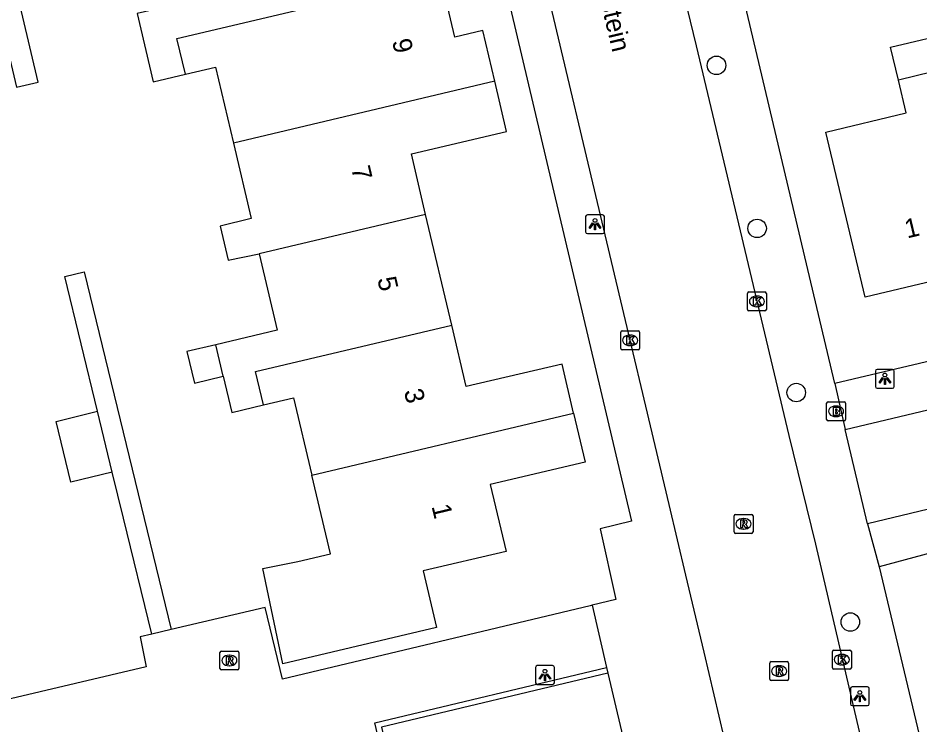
# Model space of a CAD drawing. Extents: x 158038 to 159242, y 380133 to 381214.
# Drawn here: x 158941.42 to 158989.13, y 380794.95 to 380832.37 of the extents above; entities that cross this region are included whole.
import ezdxf

# ---------------------------------------------------------------- set-up
doc = ezdxf.new("R2010")
doc.units = 0
for name, color, linetype in [('IMGEO_Boom', 7, 'Continuous'), ('IMGEO_Brandkraan', 7, 'Continuous'), ('IMGEO_Kolk', 7, 'Continuous'), ('IMGEO_Lichtpunt', 7, 'Continuous'), ('IMGEO_Muur', 7, 'Continuous'), ('IMGEO_Openbare_ruimte_label', 7, 'Continuous'), ('IMGEO_Pand', 7, 'Continuous'), ('IMGEO_Pand_nummerreeks', 7, 'Continuous'), ('IMGEO_Rijbaan_lokaal_open', 7, 'Continuous'), ('IMGEO_Rioolput', 7, 'Continuous'), ('IMGEO_Voetpad_open', 7, 'Continuous')]:
    doc.layers.add(name, color=color, linetype=linetype)

msp = doc.modelspace()

# ---------------------------------------------------------------- linework, layer by layer
at = {"layer": 'IMGEO_Boom'}
for centre in [(158978.365, 380829.861), (158980.516, 380821.234), (158982.583, 380812.547), (158985.445, 380800.402)]:
    msp.add_circle(centre, 0.489, dxfattribs=at)
at = {"layer": 'IMGEO_Brandkraan'}
for p, q in [((158984.19, 380811.127), (158984.19, 380811.979)), ((158984.265, 380812.053), (158985.117, 380812.053)), ((158984.678, 380811.833), (158984.703, 380811.833)), ((158985.191, 380811.979), (158985.191, 380811.127)), ((158984.701, 380811.273), (158984.676, 380811.273)), ((158985.117, 380811.053), (158984.265, 380811.053))]:
    msp.add_line(p, q, dxfattribs=at)
for points in [[(158984.19, 380811.127), (158984.19, 380811.979)], [(158984.265, 380812.053), (158985.117, 380812.053)], [(158984.538, 380811.753), (158984.538, 380811.353), (158984.751, 380811.353)], [(158984.769, 380811.753), (158984.538, 380811.753)], [(158985.191, 380811.979), (158985.191, 380811.127)], [(158984.717, 380811.672), (158984.663, 380811.672), (158984.663, 380811.596)], [(158984.663, 380811.596), (158984.716, 380811.596)], [(158984.725, 380811.52), (158984.663, 380811.52), (158984.663, 380811.439)], [(158984.663, 380811.439), (158984.725, 380811.439)], [(158985.117, 380811.053), (158984.265, 380811.053)]]:
    msp.add_lwpolyline(points, dxfattribs=at)
for centre, radius, start, end in [((158984.267, 380811.977), 0.0765, 91.552, 178.448), ((158984.267, 380811.977), 0.0765, 91.552, 178.448), ((158984.773, 380811.608), 0.145, 59.4692, 91.5367), ((158984.798, 380811.655), 0.0922, 285.5137, 58.1501), ((158985.115, 380811.977), 0.0765, 1.552, 88.448), ((158985.115, 380811.977), 0.0765, 1.552, 88.448), ((158984.718, 380811.634), 0.0379, 267.8285, 90.9355), ((158984.726, 380811.479), 0.0404, 269.8759, 90.5077), ((158984.757, 380811.604), 0.251, 268.6676, 293.5347), ((158984.803, 380811.463), 0.105, 301.3115, 78.989), ((158984.267, 380811.129), 0.0765, 181.552, 268.448), ((158984.267, 380811.129), 0.0765, 181.552, 268.448), ((158985.115, 380811.129), 0.0765, 271.552, 358.448), ((158985.115, 380811.129), 0.0765, 271.552, 358.448)]:
    msp.add_arc(centre, radius, start, end, dxfattribs=at)
for centre, major_axis, ratio, start_param, end_param in [((158984.677, 380811.553), (-0.387, 0.002), 0.722429, 4.712389, 7.853982), ((158984.702, 380811.553), (-0.39, 0.002), 0.717154, 1.570796, 4.712389)]:
    msp.add_ellipse(centre, major_axis=major_axis, ratio=ratio, start_param=start_param, end_param=end_param, dxfattribs=at)
at = {"layer": 'IMGEO_Kolk'}
for p, q in [((158980.004, 380816.945), (158980.004, 380817.797)), ((158980.079, 380817.871), (158980.931, 380817.871)), ((158980.492, 380817.651), (158980.517, 380817.651)), ((158981.005, 380817.797), (158981.005, 380816.945)), ((158980.515, 380817.091), (158980.49, 380817.091)), ((158980.931, 380816.871), (158980.079, 380816.871)), ((158973.297, 380814.884), (158973.297, 380815.736)), ((158973.372, 380815.81), (158974.224, 380815.81)), ((158973.785, 380815.59), (158973.81, 380815.59)), ((158974.298, 380815.736), (158974.298, 380814.884)), ((158973.808, 380815.03), (158973.783, 380815.03)), ((158974.224, 380814.81), (158973.372, 380814.81)), ((158984.499, 380797.986), (158984.499, 380798.838)), ((158984.574, 380798.912), (158985.426, 380798.912)), ((158985.5, 380798.838), (158985.5, 380797.986)), ((158984.987, 380798.692), (158985.012, 380798.692)), ((158985.426, 380797.912), (158984.574, 380797.912)), ((158985.01, 380798.132), (158984.985, 380798.132))]:
    msp.add_line(p, q, dxfattribs=at)
for points in [[(158980.004, 380816.945), (158980.004, 380817.797)], [(158980.079, 380817.871), (158980.931, 380817.871)], [(158980.325, 380817.571), (158980.448, 380817.571), (158980.448, 380817.42), (158980.578, 380817.571), (158980.742, 380817.571), (158980.596, 380817.42), (158980.749, 380817.171), (158980.597, 380817.171), (158980.512, 380817.335), (158980.448, 380817.268), (158980.448, 380817.171), (158980.325, 380817.171), (158980.325, 380817.571)], [(158981.005, 380817.797), (158981.005, 380816.945)], [(158980.931, 380816.871), (158980.079, 380816.871)], [(158973.297, 380814.884), (158973.297, 380815.736)], [(158973.372, 380815.81), (158974.224, 380815.81)], [(158973.618, 380815.51), (158973.741, 380815.51), (158973.741, 380815.359), (158973.871, 380815.51), (158974.035, 380815.51), (158973.889, 380815.359), (158974.042, 380815.11), (158973.89, 380815.11), (158973.805, 380815.274), (158973.741, 380815.207), (158973.741, 380815.11), (158973.618, 380815.11), (158973.618, 380815.51)], [(158974.298, 380815.736), (158974.298, 380814.884)], [(158974.224, 380814.81), (158973.372, 380814.81)], [(158984.499, 380797.986), (158984.499, 380798.838)], [(158984.574, 380798.912), (158985.426, 380798.912)], [(158985.5, 380798.838), (158985.5, 380797.986)], [(158984.82, 380798.612), (158984.943, 380798.612), (158984.943, 380798.461), (158985.073, 380798.612), (158985.237, 380798.612), (158985.091, 380798.461), (158985.244, 380798.212), (158985.092, 380798.212), (158985.007, 380798.376), (158984.943, 380798.309), (158984.943, 380798.212), (158984.82, 380798.212), (158984.82, 380798.612)], [(158985.426, 380797.912), (158984.574, 380797.912)]]:
    msp.add_lwpolyline(points, dxfattribs=at)
for centre, start, end in [((158980.081, 380817.795), 91.552, 178.448), ((158980.081, 380817.795), 91.552, 178.448), ((158980.929, 380817.795), 1.552, 88.448), ((158980.929, 380817.795), 1.552, 88.448), ((158980.081, 380816.947), 181.552, 268.448), ((158980.081, 380816.947), 181.552, 268.448), ((158980.929, 380816.947), 271.552, 358.448), ((158980.929, 380816.947), 271.552, 358.448), ((158973.374, 380815.734), 91.552, 178.448), ((158973.374, 380815.734), 91.552, 178.448), ((158974.222, 380815.734), 1.552, 88.448), ((158974.222, 380815.734), 1.552, 88.448), ((158973.374, 380814.886), 181.552, 268.448), ((158973.374, 380814.886), 181.552, 268.448), ((158974.222, 380814.886), 271.552, 358.448), ((158974.222, 380814.886), 271.552, 358.448), ((158984.576, 380798.836), 91.552, 178.448), ((158984.576, 380798.836), 91.552, 178.448), ((158985.424, 380798.836), 1.552, 88.448), ((158985.424, 380798.836), 1.552, 88.448), ((158984.576, 380797.988), 181.552, 268.448), ((158984.576, 380797.988), 181.552, 268.448), ((158985.424, 380797.988), 271.552, 358.448), ((158985.424, 380797.988), 271.552, 358.448)]:
    msp.add_arc(centre, 0.0765, start, end, dxfattribs=at)
for centre, major_axis, ratio, start_param, end_param in [((158980.491, 380817.371), (-0.387, 0.002), 0.722429, 4.712389, 7.853982), ((158980.516, 380817.371), (-0.39, 0.002), 0.717154, 1.570796, 4.712389), ((158973.784, 380815.31), (-0.387, 0.002), 0.722429, 4.712389, 7.853982), ((158973.809, 380815.31), (-0.39, 0.002), 0.717154, 1.570796, 4.712389), ((158984.986, 380798.412), (-0.387, 0.002), 0.722429, 4.712389, 7.853982), ((158985.011, 380798.412), (-0.39, 0.002), 0.717154, 1.570796, 4.712389)]:
    msp.add_ellipse(centre, major_axis=major_axis, ratio=ratio, start_param=start_param, end_param=end_param, dxfattribs=at)
at = {"layer": 'IMGEO_Lichtpunt'}
for p, q in [((158971.44, 380821.858), (158971.44, 380821.051)), ((158971.44, 380821.858), (158971.44, 380821.051)), ((158972.342, 380821.953), (158971.534, 380821.953)), ((158972.342, 380821.953), (158971.534, 380821.953)), ((158972.436, 380821.051), (158972.436, 380821.858)), ((158972.436, 380821.051), (158972.436, 380821.858)), ((158971.534, 380820.957), (158972.342, 380820.957)), ((158971.534, 380820.957), (158972.342, 380820.957)), ((158986.776, 380813.675), (158986.776, 380812.868)), ((158986.776, 380813.675), (158986.776, 380812.868)), ((158987.678, 380813.77), (158986.87, 380813.77)), ((158987.678, 380813.77), (158986.87, 380813.77)), ((158987.772, 380812.868), (158987.772, 380813.675)), ((158987.772, 380812.868), (158987.772, 380813.675)), ((158986.87, 380812.774), (158987.678, 380812.774)), ((158986.87, 380812.774), (158987.678, 380812.774)), ((158968.792, 380797.999), (158968.792, 380797.192)), ((158968.792, 380797.999), (158968.792, 380797.192)), ((158969.694, 380798.094), (158968.886, 380798.094)), ((158969.694, 380798.094), (158968.886, 380798.094)), ((158969.788, 380797.192), (158969.788, 380797.999)), ((158969.788, 380797.192), (158969.788, 380797.999)), ((158968.886, 380797.098), (158969.694, 380797.098)), ((158968.886, 380797.098), (158969.694, 380797.098)), ((158986.352, 380796.974), (158985.544, 380796.974)), ((158986.352, 380796.974), (158985.544, 380796.974)), ((158985.45, 380796.879), (158985.45, 380796.072)), ((158985.45, 380796.879), (158985.45, 380796.072)), ((158986.446, 380796.072), (158986.446, 380796.879)), ((158986.446, 380796.072), (158986.446, 380796.879)), ((158985.544, 380795.978), (158986.352, 380795.978)), ((158985.544, 380795.978), (158986.352, 380795.978))]:
    msp.add_line(p, q, dxfattribs=at)
for points in [[(158971.814, 380821.522), (158971.853, 380821.494), (158971.665, 380821.232), (158971.627, 380821.259), (158971.814, 380821.522)], [(158971.916, 380821.474), (158971.963, 380821.474), (158971.963, 380821.152), (158971.916, 380821.152), (158971.916, 380821.474)], [(158972.026, 380821.494), (158972.064, 380821.521), (158972.251, 380821.259), (158972.212, 380821.231), (158972.026, 380821.494)], [(158987.15, 380813.339), (158987.189, 380813.311), (158987.001, 380813.049), (158986.963, 380813.076), (158987.15, 380813.339)], [(158987.252, 380813.291), (158987.299, 380813.291), (158987.299, 380812.969), (158987.252, 380812.969), (158987.252, 380813.291)], [(158987.362, 380813.311), (158987.4, 380813.338), (158987.587, 380813.076), (158987.548, 380813.048), (158987.362, 380813.311)], [(158969.166, 380797.663), (158969.205, 380797.635), (158969.017, 380797.373), (158968.979, 380797.4), (158969.166, 380797.663)], [(158969.268, 380797.615), (158969.315, 380797.615), (158969.315, 380797.293), (158969.268, 380797.293), (158969.268, 380797.615)], [(158969.378, 380797.635), (158969.416, 380797.662), (158969.603, 380797.4), (158969.564, 380797.372), (158969.378, 380797.635)], [(158985.824, 380796.543), (158985.863, 380796.515), (158985.675, 380796.253), (158985.637, 380796.28), (158985.824, 380796.543)], [(158985.926, 380796.495), (158985.973, 380796.495), (158985.973, 380796.173), (158985.926, 380796.173), (158985.926, 380796.495)], [(158986.036, 380796.515), (158986.074, 380796.542), (158986.261, 380796.28), (158986.222, 380796.252), (158986.036, 380796.515)]]:
    msp.add_lwpolyline(points, dxfattribs=at)
for centre in [(158971.939, 380821.656), (158987.275, 380813.473), (158969.291, 380797.797), (158985.949, 380796.677)]:
    msp.add_circle(centre, 0.0994, dxfattribs=at)
for centre, start, end in [((158971.534, 380821.858), 90, 180), ((158971.534, 380821.858), 90, 180), ((158972.342, 380821.858), 0, 90), ((158972.342, 380821.858), 0, 90), ((158971.534, 380821.051), 180, 270), ((158971.534, 380821.051), 180, 270), ((158972.342, 380821.051), 270, 0), ((158972.342, 380821.051), 270, 360), ((158986.87, 380813.675), 90, 180), ((158986.87, 380813.675), 90, 180), ((158987.678, 380813.675), 0, 90), ((158987.678, 380813.675), 0, 90), ((158986.87, 380812.868), 180, 270), ((158986.87, 380812.868), 180, 270), ((158987.678, 380812.868), 270, 0), ((158987.678, 380812.868), 270, 360), ((158968.886, 380797.999), 90, 180), ((158968.886, 380797.999), 90, 180), ((158969.694, 380797.999), 0, 90), ((158969.694, 380797.999), 0, 90), ((158968.886, 380797.192), 180, 270), ((158968.886, 380797.192), 180, 270), ((158969.694, 380797.192), 270, 0), ((158969.694, 380797.192), 270, 360), ((158985.544, 380796.879), 90, 180), ((158985.544, 380796.879), 90, 180), ((158986.352, 380796.879), 0, 90), ((158986.352, 380796.879), 0, 90), ((158985.544, 380796.072), 180, 270), ((158985.544, 380796.072), 180, 270), ((158986.352, 380796.072), 270, 0), ((158986.352, 380796.072), 270, 360)]:
    msp.add_arc(centre, 0.0946, start, end, dxfattribs=at)
at = {"layer": 'IMGEO_Muur'}
for points in [[(158961.233, 380791.092), (158960.285, 380795.07), (158972.549, 380797.994)], [(158972.549, 380797.994), (158972.621, 380797.69)], [(158972.621, 380797.69), (158960.647, 380794.835), (158961.523, 380791.161)]]:
    msp.add_lwpolyline(points, dxfattribs=at)
at = {"layer": 'IMGEO_Pand'}
for points in [[(158949.969, 380837.556), (158950.003, 380837.411), (158950.217, 380836.502), (158950.955, 380833.37), (158947.714, 380832.606), (158948.567, 380828.989), (158950.272, 380829.391)], [(158950.272, 380829.391), (158949.823, 380831.28), (158963.76, 380834.589)], [(158966.636, 380829.032), (158966.006, 380831.701), (158964.517, 380831.35), (158963.76, 380834.589)], [(158987.989, 380829.085), (158987.573, 380830.823), (158991.154, 380831.68), (158991.981, 380828.226), (158995.99, 380829.185)], [(158950.272, 380829.391), (158951.868, 380829.767), (158952.815, 380825.75)], [(158992.645, 380817.554), (158989.799, 380829.516), (158987.989, 380829.085)], [(158966.636, 380829.032), (158952.815, 380825.75)], [(158962.98, 380821.976), (158962.226, 380825.176), (158967.265, 380826.365), (158966.636, 380829.032)], [(158992.645, 380817.554), (158990.515, 380817.044), (158990.161, 380818.525), (158986.239, 380817.586), (158984.147, 380826.327), (158988.405, 380827.346), (158987.989, 380829.085)], [(158952.815, 380825.75), (158953.758, 380821.75), (158952.103, 380821.36), (158952.528, 380819.556), (158954.175, 380819.885)], [(158962.98, 380821.976), (158954.175, 380819.885)], [(158964.362, 380816.116), (158962.98, 380821.976)], [(158954.175, 380819.885), (158955.128, 380815.843), (158951.875, 380815.076)], [(158954.405, 380811.888), (158953.986, 380813.652), (158964.362, 380816.116)], [(158970.808, 380811.458), (158970.196, 380814.053), (158965.13, 380812.859), (158964.362, 380816.116)], [(158951.875, 380815.076), (158950.354, 380814.718), (158950.748, 380813.052), (158952.268, 380813.41)], [(158952.268, 380813.41), (158951.875, 380815.076)], [(158952.268, 380813.41), (158952.721, 380811.491), (158954.405, 380811.888)], [(158954.405, 380811.888), (158955.994, 380812.263), (158956.959, 380808.169)], [(158946.403, 380808.34), (158944.208, 380807.806), (158943.426, 380811.019), (158945.621, 380811.553)], [(158946.403, 380808.34), (158945.621, 380811.553)], [(158970.808, 380811.458), (158971.42, 380808.862), (158966.399, 380807.678), (158967.233, 380804.14), (158962.844, 380803.105), (158963.551, 380800.108), (158955.424, 380798.192), (158954.359, 380803.232), (158956.219, 380803.6), (158957.941, 380804.005), (158956.959, 380808.169)], [(158956.959, 380808.169), (158970.808, 380811.458)]]:
    msp.add_lwpolyline(points, dxfattribs=at)
at = {"layer": 'IMGEO_Rijbaan_lokaal_open'}
for points in [[(158972.996, 380848.953), (158975.231, 380839.527), (158976.112, 380835.81), (158976.361, 380834.761), (158977.283, 380830.892), (158982.196, 380810.267), (158983.603, 380804.517), (158987.383, 380788.323)], [(158980.567, 380786.712), (158978.777, 380794.288), (158977.707, 380798.806), (158976.744, 380802.874), (158975.857, 380806.621), (158969.267, 380834.448), (158966.187, 380847.324)], [(158985.175, 380810.592), (159000, 380814.112), (159014.56, 380817.568), (159035.495, 380822.448)], [(159012.95, 380811.984), (159000, 380808.879), (158986.357, 380805.607)], [(158986.357, 380805.607), (158985.175, 380810.592)], [(158972.621, 380797.69), (158973.685, 380793.135)]]:
    msp.add_lwpolyline(points, dxfattribs=at)
at = {"layer": 'IMGEO_Rioolput'}
for p, q in [((158979.296, 380805.17), (158979.296, 380806.022)), ((158979.371, 380806.096), (158980.223, 380806.096)), ((158980.297, 380806.022), (158980.297, 380805.17)), ((158979.784, 380805.876), (158979.809, 380805.876)), ((158980.223, 380805.096), (158979.371, 380805.096)), ((158979.807, 380805.316), (158979.782, 380805.316)), ((158952.097, 380797.942), (158952.097, 380798.794)), ((158952.172, 380798.868), (158953.024, 380798.868)), ((158953.098, 380798.794), (158953.098, 380797.942)), ((158952.585, 380798.648), (158952.61, 380798.648)), ((158953.024, 380797.868), (158952.172, 380797.868)), ((158952.608, 380798.088), (158952.583, 380798.088)), ((158981.18, 380797.381), (158981.18, 380798.233)), ((158981.255, 380798.307), (158982.107, 380798.307)), ((158981.668, 380798.087), (158981.693, 380798.087)), ((158982.181, 380798.233), (158982.181, 380797.381)), ((158981.691, 380797.527), (158981.666, 380797.527)), ((158982.107, 380797.307), (158981.255, 380797.307))]:
    msp.add_line(p, q, dxfattribs=at)
for points in [[(158979.296, 380805.17), (158979.296, 380806.022)], [(158979.371, 380806.096), (158980.223, 380806.096)], [(158980.297, 380806.022), (158980.297, 380805.17)], [(158979.885, 380805.794), (158979.633, 380805.796), (158979.633, 380805.396)], [(158979.633, 380805.396), (158979.757, 380805.396), (158979.757, 380805.558), (158979.768, 380805.558)], [(158979.811, 380805.715), (158979.757, 380805.715), (158979.757, 380805.634)], [(158979.757, 380805.634), (158979.809, 380805.634)], [(158979.815, 380805.529), (158979.886, 380805.396), (158980.026, 380805.396), (158979.961, 380805.522)], [(158980.223, 380805.096), (158979.371, 380805.096)], [(158952.097, 380797.942), (158952.097, 380798.794)], [(158952.172, 380798.868), (158953.024, 380798.868)], [(158953.098, 380798.794), (158953.098, 380797.942)], [(158952.686, 380798.566), (158952.434, 380798.568), (158952.434, 380798.168)], [(158952.434, 380798.168), (158952.558, 380798.168), (158952.558, 380798.33), (158952.569, 380798.33)], [(158952.612, 380798.487), (158952.558, 380798.487), (158952.558, 380798.406)], [(158952.558, 380798.406), (158952.61, 380798.406)], [(158953.024, 380797.868), (158952.172, 380797.868)], [(158952.616, 380798.301), (158952.687, 380798.168), (158952.827, 380798.168), (158952.762, 380798.294)], [(158981.18, 380797.381), (158981.18, 380798.233)], [(158981.255, 380798.307), (158982.107, 380798.307)], [(158981.769, 380798.005), (158981.517, 380798.007), (158981.517, 380797.607)], [(158981.695, 380797.926), (158981.641, 380797.926), (158981.641, 380797.845)], [(158981.641, 380797.845), (158981.693, 380797.845)], [(158982.181, 380798.233), (158982.181, 380797.381)], [(158981.517, 380797.607), (158981.641, 380797.607), (158981.641, 380797.769), (158981.652, 380797.769)], [(158981.699, 380797.74), (158981.77, 380797.607), (158981.91, 380797.607), (158981.845, 380797.733)], [(158982.107, 380797.307), (158981.255, 380797.307)]]:
    msp.add_lwpolyline(points, dxfattribs=at)
for centre, radius, start, end in [((158979.373, 380806.02), 0.0765, 91.552, 178.448), ((158979.373, 380806.02), 0.0765, 91.552, 178.448), ((158980.221, 380806.02), 0.0765, 1.552, 88.448), ((158980.221, 380806.02), 0.0765, 1.552, 88.448), ((158979.767, 380805.505), 0.0533, 26.0293, 88.6989), ((158979.793, 380805.823), 0.19, 274.7715, 282.9687), ((158979.817, 380805.619), 0.0964, 77.0061, 93.1865), ((158979.831, 380805.676), 0.0378, 276.6634, 79.6772), ((158979.884, 380805.684), 0.109, 350.3612, 89.416), ((158979.882, 380805.684), 0.112, 277.5842, 350.9817), ((158979.866, 380805.469), 0.108, 29.5134, 73.7905), ((158979.373, 380805.172), 0.0765, 181.552, 268.448), ((158979.373, 380805.172), 0.0765, 181.552, 268.448), ((158980.221, 380805.172), 0.0765, 271.552, 358.448), ((158980.221, 380805.172), 0.0765, 271.552, 358.448), ((158952.174, 380798.792), 0.0765, 91.552, 178.448), ((158952.174, 380798.792), 0.0765, 91.552, 178.448), ((158953.022, 380798.792), 0.0765, 1.552, 88.448), ((158953.022, 380798.792), 0.0765, 1.552, 88.448), ((158952.568, 380798.277), 0.0533, 26.0293, 88.6989), ((158952.594, 380798.595), 0.19, 274.7715, 282.9687), ((158952.618, 380798.391), 0.0964, 77.0061, 93.1865), ((158952.632, 380798.448), 0.0378, 276.6634, 79.6772), ((158952.685, 380798.456), 0.109, 350.3612, 89.416), ((158952.683, 380798.456), 0.112, 277.5842, 350.9817), ((158952.667, 380798.241), 0.108, 29.5134, 73.7905), ((158952.174, 380797.944), 0.0765, 181.552, 268.448), ((158952.174, 380797.944), 0.0765, 181.552, 268.448), ((158953.022, 380797.944), 0.0765, 271.552, 358.448), ((158953.022, 380797.944), 0.0765, 271.552, 358.448), ((158981.257, 380798.231), 0.0765, 91.552, 178.448), ((158981.257, 380798.231), 0.0765, 91.552, 178.448), ((158981.677, 380798.034), 0.19, 274.7715, 282.9687), ((158981.701, 380797.83), 0.0964, 77.0061, 93.1865), ((158981.715, 380797.887), 0.0378, 276.6634, 79.6772), ((158981.768, 380797.895), 0.109, 350.3612, 89.416), ((158981.766, 380797.895), 0.112, 277.5842, 350.9817), ((158982.105, 380798.231), 0.0765, 1.552, 88.448), ((158982.105, 380798.231), 0.0765, 1.552, 88.448), ((158981.257, 380797.383), 0.0765, 181.552, 268.448), ((158981.257, 380797.383), 0.0765, 181.552, 268.448), ((158981.651, 380797.716), 0.0533, 26.0293, 88.6989), ((158981.75, 380797.68), 0.108, 29.5134, 73.7905), ((158982.105, 380797.383), 0.0765, 271.552, 358.448), ((158982.105, 380797.383), 0.0765, 271.552, 358.448)]:
    msp.add_arc(centre, radius, start, end, dxfattribs=at)
for centre, major_axis, ratio, start_param, end_param in [((158979.783, 380805.596), (-0.387, 0.002), 0.722429, 4.712389, 7.853982), ((158979.808, 380805.596), (-0.39, 0.002), 0.717154, 1.570796, 4.712389), ((158952.584, 380798.368), (-0.387, 0.002), 0.722429, 4.712389, 7.853982), ((158952.609, 380798.368), (-0.39, 0.002), 0.717154, 1.570796, 4.712389), ((158981.667, 380797.807), (-0.387, 0.002), 0.722429, 4.712389, 7.853982), ((158981.692, 380797.807), (-0.39, 0.002), 0.717154, 1.570796, 4.712389)]:
    msp.add_ellipse(centre, major_axis=major_axis, ratio=ratio, start_param=start_param, end_param=end_param, dxfattribs=at)
at = {"layer": 'IMGEO_Voetpad_open'}
for points in [[(158953.862, 380875.608), (158954.203, 380875.637), (158954.546, 380875.635), (158954.887, 380875.603), (158955.224, 380875.54), (158955.554, 380875.448), (158955.874, 380875.326), (158956.183, 380875.176), (158956.476, 380875), (158956.753, 380874.797), (158957.011, 380874.571), (158957.247, 380874.323), (158957.46, 380874.055), (158957.649, 380873.768), (158957.811, 380873.466), (158957.945, 380873.151), (158958.051, 380872.825), (158958.127, 380872.491), (158973.869, 380805.732), (158972.216, 380805.341), (158973.047, 380801.587), (158971.781, 380801.286)], [(158931.53, 380870.28), (158941.333, 380828.704), (158942.474, 380828.973), (158932.668, 380870.561)], [(158984.628, 380813.034), (158979.34, 380835.386)], [(159034.928, 380824.881), (159000, 380816.657), (158984.628, 380813.034)], [(158945.621, 380811.553), (158943.887, 380818.681), (158944.913, 380818.93), (158949.517, 380800.001)], [(158984.628, 380813.034), (158985.175, 380810.592)], [(158948.489, 380799.76), (158946.996, 380805.9), (158946.403, 380808.34)], [(158986.357, 380805.607), (158986.975, 380803.324)], [(158990.181, 380804.179), (158986.975, 380803.324)], [(158986.975, 380803.324), (158998.916, 380753.162)], [(158971.781, 380801.286), (158971.678, 380801.261), (158955.404, 380797.381), (158954.485, 380801.164), (158949.517, 380800.001)], [(158971.781, 380801.286), (158972.549, 380797.994)], [(158948.489, 380799.76), (158947.885, 380799.619), (158948.187, 380798.028), (158940.713, 380796.274)], [(158949.517, 380800.001), (158948.489, 380799.76)]]:
    msp.add_lwpolyline(points, dxfattribs=at)

# ---------------------------------------------------------------- texts
at = {"layer": 'IMGEO_Openbare_ruimte_label'}
msp.add_text('Hartelstein', height=1, rotation=283.2996, dxfattribs=at).set_placement((158971.401, 380836.727))
at = {"layer": 'IMGEO_Pand_nummerreeks'}
for s, rotation, p in [('9', 283.2042, (158961.197, 380831.152)), ('7', 283.2621, (158959.034, 380824.422)), ('1', 13.3233, (158988.449, 380820.699)), ('5', 283.2695, (158960.415, 380818.561)), ('3', 283.4811, (158961.826, 380812.625)), ('1', 283.4811, (158963.288, 380806.526))]:
    msp.add_text(s, height=1, rotation=rotation, dxfattribs=at).set_placement(p)

doc.saveas('drawing.dxf')
